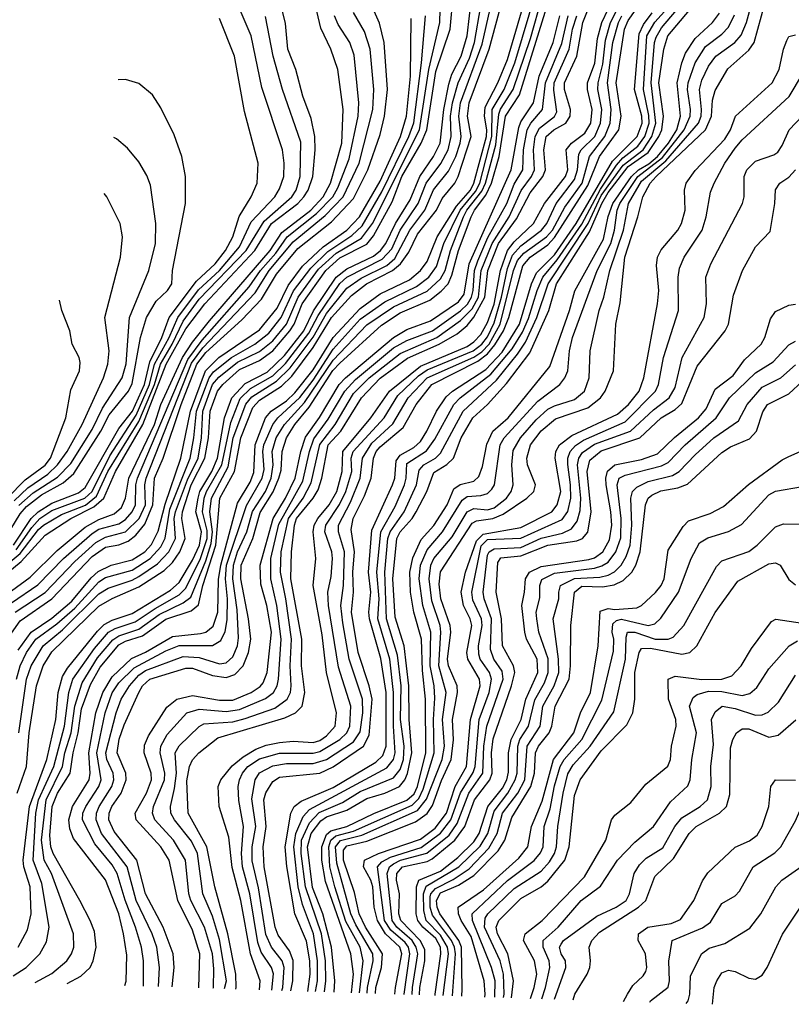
# Model space of a CAD drawing. Header units: inches. Extents: x 501365 to 657855, y 482276 to 547543.
# Tile 932 of 957: x 647514 to 649817, y 483000 to 485938. Entities that reach past the tile are written whole.
import ezdxf

# ---------------------------------------------------------------- set-up
doc = ezdxf.new("R2010")
doc.units = ezdxf.units.IN
doc.header["$MEASUREMENT"] = 0
doc.layers.add('A6448', color=7, linetype='Continuous')

msp = doc.modelspace()

# ---------------------------------------------------------------- linework, layer by layer
at = {"layer": 'A6448', "color": 5}
for points, elevation in [([(647494.8, 483085.2), (647533, 483110), (647573.8, 483150), (647594, 483186), (647602.3, 483230), (647580.1, 483360.1), (647554.2, 483430), (647562.6, 483570), (647570.7, 483610), (647615.9, 483710), (647647.8, 483830), (647661, 483930), (647672.8, 483970), (647737.8, 484062.2), (647779.3, 484110), (647798.8, 484121.2), (647859, 484141), (647918.6, 484181.4), (647990, 484221.7), (648010, 484241.6), (648053.9, 484330), (648073.3, 484390), (648074, 484414), (648060.2, 484470), (648064.7, 484510), (648071.4, 484530), (648117, 484610), (648143.8, 484736.2), (648172.3, 484807.7), (648202.8, 484837.2), (648270, 484875.6), (648307.5, 484912.4), (648377.3, 485002.7), (648404.6, 485055.4), (648470, 485151.1), (648490.4, 485170), (648596.1, 485223.9), (648625, 485255), (648650, 485310.5), (648703.6, 485390), (648727.3, 485450), (648771.2, 485508.8), (648793.1, 485550), (648801.4, 485590), (648800.3, 485650), (648805.5, 485690), (648822.3, 485750), (648856.4, 485823.6), (648871.5, 485870), (648909.1, 486090)], 4460), ([(647559.9, 483064.6), (647610, 483092.2), (647655, 483130), (647668.5, 483150), (647675.2, 483170), (647674.2, 483210), (647609.2, 483390), (647587.3, 483430), (647579.3, 483490), (647593.4, 483610), (647642.2, 483710), (647649.3, 483750.7), (647667.9, 483810), (647678.4, 483890), (647700.7, 483959.3), (647746.6, 484033.4), (647792, 484088), (647810, 484099.8), (647870, 484119.4), (647930, 484162.7), (648002.3, 484197.7), (648024.7, 484215.3), (648070, 484323.8), (648085.1, 484374.9), (648089.7, 484410), (648081.7, 484470), (648086.3, 484510), (648136.1, 484603.9), (648151.4, 484690), (648188.8, 484791.2), (648206.7, 484813.3), (648280.7, 484859.3), (648321.1, 484898.9), (648389.6, 484990.4), (648430, 485061.3), (648490, 485137), (648533.2, 485166.8), (648610, 485205.2), (648634.1, 485225.9), (648678.7, 485310), (648723.6, 485370), (648749.4, 485430.6), (648793.9, 485486.1), (648815.8, 485530), (648828.9, 485570), (648831.6, 485590), (648824.7, 485650), (648830.1, 485690.2), (648894.3, 485865.7), (648942.3, 486077.7)], 4440), ([(647490, 484234), (647545.8, 484274.2), (647625.9, 484354.1), (647710, 484423.5), (647750, 484446.9), (647795.9, 484464.1), (647817.6, 484482.4), (647830, 484510), (647840, 484570), (647916.4, 484730), (647935, 484790), (648000.4, 484930), (648030, 484975.6), (648080.8, 485039.2), (648261.9, 485250), (648296.3, 485303.7), (648383.1, 485370), (648420.3, 485410), (648442.2, 485450), (648475.4, 485570), (648480, 485670), (648463.9, 485790), (648442.6, 485850), (648413.3, 485913.3), (648375.8, 486070)], 4680), ([(647509.5, 483170.5), (647537.6, 483222.4), (647548.2, 483270), (647545.2, 483350), (647526, 483410), (647524.1, 483430), (647543, 483590), (647595, 483730), (647621.7, 483850), (647628.8, 483930), (647641.6, 483978.4), (647656.7, 484003.3), (647746.1, 484113.9), (647766.5, 484133.5), (647790, 484146.7), (647850, 484166.6), (647964, 484236), (647990, 484258.6), (648030, 484325.1), (648050.8, 484370), (648056.7, 484410), (648040.3, 484470), (648046.4, 484510), (648052.1, 484530), (648087.3, 484590), (648104.7, 484630), (648124.9, 484750), (648147.5, 484810), (648187.4, 484852.6), (648253.1, 484886.9), (648304.3, 484935.7), (648362, 485010), (648390.8, 485069.2), (648459.1, 485170), (648490, 485195), (648570, 485232.9), (648590.9, 485249.1), (648606.5, 485270), (648635.5, 485330), (648679.6, 485400.4), (648708.4, 485470), (648749.5, 485530.5), (648768.9, 485570), (648779.5, 485670), (648794.5, 485745.5), (648804.1, 485775.9), (648831.6, 485830), (648849.4, 485890), (648870.4, 486070)], 4480), ([(647655.9, 483061.5), (647696.3, 483083.7), (647724.5, 483110), (647733.5, 483130), (647742.1, 483170), (647736.9, 483216.9), (647724.6, 483250), (647693.2, 483310), (647613.9, 483450), (647606.8, 483470), (647604.1, 483504.1), (647611.4, 483590), (647627.4, 483630), (647664.3, 483690), (647673.4, 483750), (647689, 483810), (647698.3, 483881.7), (647725.4, 483954.6), (647754.3, 484005.7), (647810, 484072.6), (647830, 484083.5), (647880.7, 484099.3), (647950, 484148.9), (648025.9, 484174.1), (648048.1, 484191.9), (648060.8, 484250), (648099.1, 484370), (648111.6, 484510), (648155.7, 484590), (648173.7, 484690), (648210, 484780.7), (648230, 484803.2), (648295.5, 484844.5), (648326, 484874), (648390, 484959.6), (648445.2, 485050), (648504.8, 485115.2), (648549.1, 485150), (648626.7, 485190), (648651.1, 485210), (648675.1, 485244.9), (648701.7, 485298.3), (648757.8, 485370), (648775.3, 485404.7), (648813.3, 485450), (648822.8, 485470), (648861.3, 485590), (648850.6, 485650), (648855.7, 485690), (648915.5, 485850), (648964.9, 486035.1)], 4420), ([(647828.3, 483056), (647831.5, 483068.5), (647833.4, 483146.6), (647824.4, 483210), (647809.6, 483270), (647770, 483370.8), (647674.8, 483494.8), (647664, 483524), (647661, 483550), (647671.7, 483590), (647721.6, 483670), (647724.7, 483690), (647720.2, 483750), (647741.4, 483870), (647762.6, 483930), (647790, 483976.9), (647848, 484032), (647890, 484050.4), (647970, 484097.6), (648053.6, 484106.4), (648070, 484110.9), (648091.3, 484128.7), (648105.1, 484170), (648107.2, 484267.2), (648114.2, 484310), (648164.4, 484495.6), (648201.6, 484558.4), (648213, 484587), (648216.8, 484670), (648247.9, 484750), (648264.7, 484770), (648310, 484800.8), (648335.3, 484824.7), (648390, 484893.5), (648450, 484990.2), (648530, 485076.3), (648590, 485120.1), (648677.7, 485162.3), (648710.8, 485190), (648730, 485216.7), (648759.9, 485290), (648818, 485382), (648859.3, 485430), (648869.3, 485450), (648907, 485590), (648908.4, 485610), (648900.9, 485650), (648902.9, 485677.1), (648941.1, 485750), (648970, 485819.7), (649031.5, 486030)], 4380), ([(647883.2, 483054.3), (647883.5, 483130), (647877.2, 483170), (647859.5, 483230), (647829, 483311), (647805.5, 483390), (647790, 483415.7), (647738.8, 483478.8), (647701.4, 483550), (647702.8, 483570), (647711.2, 483590), (647750, 483650), (647757.6, 483670), (647744, 483750), (647769.4, 483870), (647790, 483929.3), (647810, 483959.5), (647855.6, 484004.4), (647950, 484055), (647990, 484070.4), (648089.3, 484070.7), (648114.7, 484085.3), (648127.1, 484112.9), (648133.2, 484146.8), (648134.1, 484210), (648128.7, 484270), (648131.7, 484310), (648191.3, 484488.7), (648238.1, 484570), (648243.7, 484596.3), (648240, 484650), (648242.7, 484670), (648269.5, 484730), (648284.9, 484750), (648350, 484810.8), (648390, 484862.5), (648450, 484954.8), (648530, 485045), (648603.6, 485096.4), (648698.3, 485141.7), (648735.6, 485170), (648758, 485202), (648780, 485270), (648829, 485370), (648874.5, 485425.5), (648887.5, 485450), (648923.4, 485590), (648924.6, 485670), (648960.5, 485730), (648992.1, 485810), (649058, 486030)], 4360), ([(648397.2, 483037.8), (648402.8, 483070), (648403, 483130), (648391, 483210), (648358.1, 483298.1), (648345.4, 483350), (648331.9, 483470), (648338.3, 483510), (648359.9, 483560.1), (648379, 483581), (648610, 483705.7), (648629.8, 483730), (648635.2, 483750), (648629.5, 483829.5), (648630.2, 483930.2), (648619.2, 484030), (648583.5, 484150), (648587.1, 484210), (648579.6, 484290), (648592.3, 484410), (648634.7, 484485.3), (648662.4, 484550), (648667.8, 484570), (648670, 484614.1), (648728.4, 484651.6), (648753.6, 484686.4), (648810.2, 484790), (648829.2, 484810), (648919.9, 484880.1), (648984, 484956), (649014.3, 485005.7), (649033, 485047), (649058.3, 485130), (649075.3, 485170), (649118.7, 485221.4), (649191.8, 485328.2), (649247.6, 485432.4), (649295.8, 485504.2), (649313.9, 485526.1), (649359.1, 485560.9), (649379.6, 485590), (649392.6, 485630), (649392.3, 485652.3), (649375.5, 485730), (649385.7, 485890), (649410, 485930.8), (649494, 486026)], 4060), ([(648423.6, 483037), (648427.6, 483070), (648426.5, 483130), (648414.4, 483210), (648367.4, 483350), (648354.6, 483450), (648355.3, 483490), (648378.7, 483541.3), (648408.2, 483571.8), (648477.7, 483602.3), (648530, 483635.1), (648630, 483676.1), (648650, 483700.4), (648659.4, 483730), (648661.6, 483770), (648651.1, 483850), (648652.5, 483950), (648641.9, 484041.9), (648608.7, 484150), (648603.7, 484290), (648613.1, 484390), (648619.5, 484410), (648661.6, 484470), (648698.4, 484550), (648705.9, 484594.1), (648720.4, 484610), (648755.4, 484630), (648770, 484645.1), (648837.3, 484770), (648937.1, 484862.9), (649000.1, 484939.9), (649023.6, 484976.4), (649057.8, 485050), (649090.9, 485150), (649210.3, 485329.7), (649250, 485413.7), (649315.3, 485504.7), (649374.5, 485550), (649400.6, 485590), (649412.5, 485630), (649398.7, 485750), (649408.3, 485870), (649413.6, 485886.4), (649430, 485913.9), (649519.4, 486020.6)], 4040), ([(648550.7, 483032.9), (648552.1, 483050), (648569.3, 483129.3), (648568.3, 483150), (648516.9, 483236.9), (648502.7, 483270), (648461, 483421), (648456.9, 483470), (648471.7, 483488.3), (648535.5, 483504.5), (648701.5, 483578.5), (648728.4, 483611.6), (648775, 483730), (648781.8, 483770), (648776.3, 483850), (648787.4, 483930), (648765.2, 484010), (648770.7, 484110.6), (648768.9, 484130), (648744.4, 484204.4), (648735.8, 484270), (648741.5, 484310), (648750, 484330.1), (648804.6, 484395.4), (648850, 484469.1), (648870, 484479.4), (648910, 484475.3), (648930, 484481.1), (648966.9, 484510), (648981.3, 484530), (648987.2, 484550), (648982.7, 484610), (648987, 484653), (649008.8, 484690), (649055.6, 484744.4), (649090, 484775.7), (649110, 484786.1), (649170, 484804.6), (649199.9, 484830), (649214.1, 484870), (649216.3, 484950), (649243.9, 485070), (649257.9, 485110), (649275.3, 485190), (649315.8, 485310), (649330.8, 485390), (649370, 485456.5), (649442.5, 485517.5), (649539.9, 485630), (649547.7, 485650), (649548.8, 485670), (649543.2, 485730), (649550, 485757.8), (649570, 485800.1), (649591.7, 485830), (649648.9, 485870), (649667.8, 485892.2), (649683.7, 485930), (649705.8, 486014.2)], 3940), ([(647482.3, 484097.7), (647515.4, 484144.6), (647610.5, 484210), (647730, 484335.9), (647770, 484363.7), (647810, 484371.2), (647838, 484382), (647860.3, 484399.7), (647887.4, 484432.6), (647911.1, 484490), (647916.7, 484570), (647942.7, 484630), (647996.2, 484790), (648043, 484910), (648070, 484945.1), (648177.5, 485042.5), (648235.9, 485104.1), (648280.7, 485179.3), (648344, 485256), (648445.1, 485334.9), (648510, 485404.6), (648553.3, 485490), (648590, 485596.2), (648602.5, 485650), (648611.9, 485730), (648601.7, 485870), (648587.8, 485927.8), (648551.1, 486011.1)], 4620), ([(647503.5, 484356.5), (647550, 484422.9), (647574.6, 484450), (647610, 484473.7), (647708.3, 484510), (647730, 484530), (647783.2, 484636.8), (647862, 484758), (647901.7, 484850), (647916.8, 484910), (647960, 484990), (647985.6, 485050), (648047.8, 485132.2), (648110.5, 485189.5), (648170, 485260.6), (648205.4, 485334.6), (648275.9, 485410), (648290, 485433.9), (648302.3, 485470), (648303.5, 485510), (648298.1, 485550), (648236.5, 485736.5), (648205.2, 485890), (648154.5, 486010)], 4760), ([(647506.6, 483630), (647534.1, 483710), (647541.9, 483810), (647564.6, 483950), (647584.5, 484010), (647610, 484051.6), (647750, 484187.6), (647790, 484211.1), (647870, 484245.5), (647945.7, 484294.3), (647970, 484318.3), (647992.3, 484350), (648008.2, 484390), (647997.8, 484450), (648000, 484470), (648026.1, 484550), (648066.9, 484630), (648077.8, 484690), (648082.2, 484770), (648104.4, 484830), (648120.4, 484850), (648170, 484894.4), (648230, 484920.9), (648270, 484950), (648320.2, 485010), (648332.8, 485030), (648357.1, 485090), (648427.6, 485190), (648470, 485227.5), (648550, 485268.8), (648570, 485293), (648625.3, 485394.7), (648654.7, 485470), (648712.8, 485570), (648729.4, 485610), (648756.3, 485783.6), (648799.1, 485910), (648808.1, 486008.1)], 4520), ([(647511.2, 483810), (647534.2, 483970), (647548.2, 484010), (647584.2, 484070), (647642.1, 484117.9), (647750, 484224.6), (647778, 484242), (647850, 484265.6), (647870, 484277), (647925.6, 484314.4), (647958.9, 484350), (647978.7, 484390), (647975.6, 484450), (647979.3, 484470), (648014.7, 484565.3), (648046.4, 484630), (648056.8, 484690), (648060.6, 484770), (648090, 484849.4), (648108.9, 484871.1), (648163.7, 484916.3), (648230, 484948.1), (648270, 484980), (648310, 485029.7), (648345.5, 485110), (648406.4, 485193.6), (648458.2, 485241.8), (648534, 485286), (648566.7, 485330), (648707.1, 485610), (648735.2, 485790), (648768.4, 485930), (648770, 486010)], 4540), ([(647928, 483052.8), (647931.5, 483110), (647923.4, 483170), (647909.5, 483210), (647861.6, 483310), (647834.6, 483410), (647758, 483510), (647742, 483550), (647743.1, 483570), (647751.3, 483590), (647789, 483650), (647795, 483670), (647793.1, 483690), (647774.4, 483730), (647771.3, 483750), (647801.8, 483870), (647816.9, 483910), (647841.6, 483950), (647870, 483982.5), (647890, 483996.2), (648001.8, 484038.2), (648050, 484034.8), (648110, 484015.8), (648130, 484019.1), (648150, 484037), (648164.2, 484070), (648166.9, 484093.1), (648163, 484177), (648150.7, 484270), (648151.8, 484310), (648164.1, 484350), (648192, 484410), (648209.3, 484470.7), (648247.4, 484530), (648264.4, 484570), (648270.7, 484610), (648267.3, 484650), (648279.8, 484690), (648304, 484730), (648363.7, 484796.3), (648450, 484922.4), (648550, 485027.8), (648630, 485081.4), (648730, 485128.1), (648770, 485164.8), (648784, 485190), (648799.6, 485250), (648838.3, 485350), (648848.4, 485370), (648893.2, 485426.8), (648904.7, 485450), (648934.7, 485565.3), (648943.9, 485656.1), (648949, 485671), (648986.8, 485730), (649038.2, 485881.8), (649073.1, 486006.9)], 4340), ([(647969, 483051.5), (647974.7, 483110), (647972.2, 483150), (647942, 483230), (647890, 483329.4), (647863.6, 483430), (647796, 483516), (647779.9, 483550), (647781.2, 483570), (647789.6, 483590), (647816.9, 483630), (647832, 483670), (647830.9, 483690), (647805.5, 483750), (647810.7, 483790.7), (647825.7, 483834.3), (647869.2, 483930), (647880.6, 483950), (647902.6, 483970), (648010, 484003.4), (648030, 484002.7), (648090, 483981.1), (648130, 483974.8), (648156.2, 483983.8), (648181.2, 484010), (648196.6, 484050), (648203.7, 484090), (648197.4, 484150), (648173.9, 484270), (648175.5, 484310), (648210, 484390.4), (648232, 484468), (648271, 484529), (648287.8, 484570), (648294, 484594), (648297.1, 484650), (648310.7, 484690), (648334.8, 484730), (648377.9, 484782.1), (648448.6, 484891.4), (648470, 484913.2), (648593.6, 485026.4), (648650, 485063.4), (648738.3, 485101.7), (648772.3, 485127.7), (648792.5, 485150), (648804.3, 485175.7), (648823.8, 485250), (648861.7, 485350), (648871.4, 485370), (648905, 485415), (648922.2, 485450), (648944.8, 485530), (648964.5, 485650), (649005.5, 485714.5), (649091.3, 485990)], 4320), ([(648323, 483040.2), (648329.8, 483070), (648330, 483131), (648319.3, 483159.3), (648286, 483206), (648276.2, 483230), (648243.4, 483410), (648240.5, 483470), (648249.5, 483530.5), (648242.3, 483610), (648248.6, 483631.4), (648270, 483664.8), (648290, 483677.4), (648410, 483689.3), (648450, 483708.1), (648540.3, 483770), (648557.1, 483802.9), (648565.6, 483910), (648557, 483950), (648523.9, 484050), (648504, 484170), (648510.5, 484230), (648508.2, 484290), (648513, 484350), (648503, 484417), (648509.8, 484450), (648543, 484517), (648563, 484570), (648570, 484630.1), (648578.3, 484650), (648590, 484663.4), (648658.8, 484721.2), (648697.5, 484790), (648744.2, 484850), (648881.2, 484918.8), (648910, 484941.4), (648932.3, 484967.7), (648958.1, 485010), (648974.1, 485050), (649016.1, 485203.9), (649037.9, 485230), (649090, 485266.6), (649110, 485287.9), (649210, 485444), (649244.7, 485530), (649302, 485610), (649309.3, 485650.7), (649293.9, 485750), (649319.1, 485910), (649330, 485936.2), (649369.4, 485990.6)], 4120), ([(648452.4, 483036), (648455.1, 483070), (648445.1, 483170), (648418.9, 483270), (648388.5, 483348.5), (648373.5, 483470), (648384.5, 483510), (648412.5, 483547.5), (648430, 483559.1), (648490, 483579.7), (648550, 483614.2), (648603.5, 483630), (648647.9, 483650), (648663.7, 483670), (648671.3, 483688.7), (648684.3, 483750), (648676.6, 483850), (648675.6, 483950), (648661.5, 484070), (648635, 484155), (648627.3, 484270), (648640.2, 484390), (648649.8, 484410.2), (648685.9, 484450), (648697.9, 484470), (648729.4, 484530.6), (648750, 484586.6), (648789.3, 484610.7), (648808.7, 484630), (648832.2, 484690), (648866.1, 484750), (648910.5, 484789.5), (648967.3, 484852.7), (649036.2, 484943.8), (649093.7, 485070), (649116.7, 485150), (649215.1, 485304.9), (649251.1, 485390), (649270, 485423), (649330, 485499.8), (649390, 485542), (649422, 485590), (649430.2, 485610), (649435.2, 485650), (649421.4, 485750), (649436.4, 485850), (649448.6, 485890), (649540.2, 485999.8)], 4020), ([(648576, 483032.1), (648576.6, 483050), (648593.7, 483110), (648596.9, 483150), (648545.8, 483230), (648527.2, 483270), (648513.1, 483333.1), (648480.8, 483430), (648480.5, 483459.5), (648490, 483472.9), (648550, 483486.6), (648695.8, 483544.2), (648730, 483569.1), (648746.6, 483593.4), (648772.7, 483667.3), (648802.1, 483730), (648809, 483789), (648805.8, 483850), (648820.9, 483930), (648819.5, 483950), (648794.1, 484010), (648790.6, 484030), (648800.9, 484110), (648799, 484130), (648771.5, 484210), (648766.4, 484253.6), (648770, 484290.1), (648864.5, 484435.5), (648877, 484443), (648925.8, 484450), (648957.1, 484462.9), (649028.2, 484510), (649048.3, 484530), (649053.6, 484550), (649029.8, 484609.8), (649027.8, 484630), (649038.6, 484670), (649070, 484711.5), (649113.3, 484746.7), (649210, 484779.8), (649247.4, 484810), (649261.9, 484830), (649286.3, 484890), (649293.2, 485030), (649306.3, 485093.7), (649320.2, 485230), (649359.5, 485350), (649374.4, 485410), (649395.5, 485450), (649414.2, 485470), (649561.4, 485610), (649578.5, 485650), (649581.9, 485698.1), (649590, 485727), (649627.8, 485792.2), (649690, 485847.2), (649706, 485870), (649739.3, 485990)], 3920), ([(647455.1, 484270), (647518.2, 484321.8), (647590, 484400.3), (647667.1, 484450), (647735.6, 484484.4), (647765, 484510), (647799.7, 484590), (647881.7, 484730), (647951.6, 484910), (648010, 485015.5), (648066.5, 485090), (648215.7, 485250), (648266.1, 485330), (648344.6, 485390), (648362.5, 485410), (648375, 485430), (648388.9, 485470), (648395.5, 485550), (648395.1, 485590), (648383.6, 485643.6), (648359.5, 485710), (648337.8, 485790), (648314.2, 485850), (648307.1, 485927.1), (648295.7, 485975.7)], 4720), ([(647500.4, 484170), (647590, 484228.5), (647678.5, 484321.5), (647741.8, 484378.2), (647770, 484393.7), (647830, 484409.5), (647870.6, 484449.4), (647889.3, 484490), (647887.4, 484550), (647891.1, 484570), (648027.2, 484912.8), (648061.1, 484958.9), (648217.1, 485122.9), (648258.9, 485190), (648330, 485275.1), (648426.3, 485353.7), (648479.8, 485410), (648527.5, 485510), (648567.6, 485670), (648571, 485730), (648559.8, 485850), (648543.3, 485903.3), (648510, 485959.9)], 4640), ([(648159.1, 483045.4), (648160, 483050), (648159.2, 483090), (648135.8, 483210), (648096.2, 483350), (648072.9, 483470), (648017.3, 483570), (648013.2, 483666.8), (648020.8, 483710), (648030.3, 483729.7), (648049.1, 483750), (648105.2, 483794.8), (648305.2, 483854.8), (648337, 483870), (648356.8, 483890), (648365.3, 483930), (648355.1, 484010), (648355.9, 484090), (648323.4, 484270), (648325.2, 484350), (648333.9, 484430), (648340.5, 484450), (648389.8, 484510), (648404.5, 484535.5), (648415.5, 484570), (648435.2, 484670), (648472.2, 484710), (648534.4, 484810), (648590, 484869), (648671.9, 484928.1), (648766.3, 484970), (648819.5, 485000.5), (648850, 485025.9), (648870, 485050.4), (648902.3, 485110), (648911.1, 485190), (648943.2, 485270), (648996.4, 485343.6), (649038, 485422), (649075.9, 485470), (649083.8, 485490), (649078.5, 485550), (649085.5, 485590), (649108, 485610), (649144.3, 485630), (649157, 485650), (649158.1, 485670), (649139.7, 485730), (649140.1, 485750), (649177.4, 485830), (649194.7, 485930), (649210.7, 485970)], 4220), ([(648229.6, 483043.2), (648232.3, 483070), (648203.3, 483150), (648174.6, 483310), (648148.5, 483408.5), (648138.4, 483498.4), (648109.3, 483590), (648106.7, 483650), (648114.1, 483670), (648148.6, 483711.4), (648181.2, 483738.8), (648219.2, 483760.8), (648250, 483773.7), (648290, 483781.4), (648330, 483785.4), (648390, 483781.6), (648410, 483787.5), (648430, 483801.1), (648455.2, 483830), (648460, 483870), (648430, 483990), (648417.1, 484102.9), (648389.8, 484250), (648397.7, 484330), (648389.8, 484410), (648392.5, 484430), (648403.7, 484450), (648437.5, 484490), (648460.9, 484530), (648476.4, 484590), (648478.7, 484650), (648562.1, 484750), (648618, 484830), (648710, 484904.1), (648850, 484963.4), (648870, 484976.7), (648890, 484998.6), (648910, 485034.5), (648930, 485089.8), (648949.4, 485190), (648970, 485250), (648990, 485275), (649047.5, 485330), (649080.2, 485390), (649143.1, 485470), (649149.6, 485490), (649145.1, 485550), (649160.8, 485570), (649200.8, 485599.3), (649218.3, 485630), (649222.7, 485670), (649208.3, 485730), (649208.9, 485750), (649230.9, 485809.1), (649238.2, 485881.8), (649251.3, 485930), (649270.7, 485970)], 4180), ([(648266.3, 483042), (648271.2, 483091.2), (648265.5, 483110), (648235.2, 483155.2), (648224.7, 483184.7), (648200.6, 483330), (648178.8, 483410), (648176.1, 483450), (648181.7, 483530), (648167.7, 483607.7), (648166.4, 483650), (648170.2, 483670), (648178.9, 483690), (648194.9, 483710), (648230, 483732.9), (648290, 483749.7), (648390, 483749.7), (648410, 483754.8), (648469.4, 483790.6), (648490.4, 483810), (648499.7, 483830), (648502.9, 483890), (648466.1, 484006.1), (648436.2, 484190), (648434.1, 484230), (648443.4, 484276.6), (648447.6, 484330), (648445.9, 484350), (648425, 484410), (648427.5, 484430), (648468.6, 484491.4), (648487.5, 484530), (648505, 484590), (648503, 484630), (648509.1, 484650), (648602.2, 484750), (648643.1, 484816.9), (648704.2, 484875.8), (648730, 484893.4), (648867.5, 484950), (648893.1, 484970), (648910, 484991.6), (648930, 485033.5), (648952.3, 485110), (648970, 485195.9), (648984.6, 485235.4), (649010, 485263.7), (649071.9, 485310), (649087.2, 485330), (649115.7, 485390), (649170, 485461.1), (649179.1, 485490), (649182.6, 485537.4), (649189.7, 485550), (649230.4, 485590), (649247.3, 485630), (649251.8, 485670), (649240, 485730), (649240.4, 485750), (649254.1, 485805.9), (649262.4, 485877.6), (649277.7, 485930), (649295, 485965)], 4160), ([(648374.2, 483038.5), (648380.9, 483090), (648380.4, 483130), (648370, 483188.7), (648334.8, 483270), (648311, 483411), (648306.3, 483470), (648322.9, 483570), (648333.2, 483590), (648354.3, 483605.7), (648450, 483646.5), (648577.4, 483722.6), (648597.7, 483742.3), (648607.8, 483770), (648608.1, 483930), (648592.1, 484032.1), (648558.1, 484150), (648555.9, 484170), (648562.3, 484230), (648555.5, 484290), (648564.7, 484415.3), (648627.1, 484550), (648633.4, 484570), (648637.9, 484622.1), (648650, 484638.7), (648690, 484661.5), (648710, 484679.8), (648729.6, 484710), (648758, 484770), (648786.9, 484813.1), (648806, 484830), (648905.7, 484894.3), (648954, 484946), (649005.6, 485030), (649041.8, 485150), (649056.9, 485183.1), (649110, 485236.2), (649175.4, 485330), (649283.8, 485516.2), (649357.2, 485590), (649371.8, 485630), (649370.7, 485650.7), (649348.7, 485730), (649363.4, 485896.6), (649376.2, 485923.8), (649401.4, 485958.6)], 4080), ([(648504.6, 483034.4), (648510.1, 483090.1), (648502.8, 483150), (648426.4, 483366.4), (648416.3, 483430), (648415.8, 483470), (648430, 483506.9), (648442.4, 483517.6), (648490, 483530.5), (648570.7, 483569.3), (648670, 483608.9), (648691.9, 483628.1), (648701.6, 483650), (648726.3, 483750), (648725.7, 483910), (648716.1, 483996.1), (648713.6, 484090), (648690.1, 484170), (648680.2, 484230), (648678.5, 484290), (648687.3, 484332.7), (648712.8, 484387.2), (648750, 484428.4), (648790, 484490), (648810, 484537.8), (648829.2, 484550.8), (648870, 484561.1), (648884.7, 484575.3), (648895.4, 484604.6), (648908.4, 484671.6), (648926.4, 484710), (648972.3, 484750), (649096.2, 484903.8), (649155.3, 485070), (649170.6, 485129.4), (649256.6, 485283.4), (649270, 485351.5), (649284.1, 485390), (649339.8, 485470), (649361, 485490), (649392, 485508), (649418.2, 485530), (649450.6, 485570), (649475, 485610), (649486.6, 485650), (649476.2, 485750), (649490, 485810), (649501.5, 485838.5), (649530, 485882.5), (649581.4, 485930), (649602.5, 485957.5)], 3980), ([(647424.1, 484270), (647515.2, 484344.8), (647570, 484416.4), (647585.1, 484430), (647638.5, 484461.5), (647710.2, 484489.8), (647743.7, 484516.3), (647777.5, 484590), (647870, 484739.5), (647916.3, 484850), (647934, 484910), (647969, 484970), (648001.6, 485038.4), (648050, 485103.9), (648190.4, 485250), (648243.4, 485336.6), (648326.6, 485410), (648339.3, 485430), (648351.1, 485470), (648353.2, 485573.2), (648298.1, 485730), (648270.9, 485830), (648247.9, 485947.9)], 4740), ([(647490, 484198.1), (647568.7, 484251.3), (647644.4, 484330), (647730, 484405.3), (647750, 484417.9), (647810, 484434.2), (647830, 484446.7), (647850, 484469.1), (647859.6, 484490), (647861, 484550), (647866.2, 484570), (648015.9, 484924.1), (648058.5, 484981.5), (648199.3, 485140.7), (648232.7, 485190), (648278.4, 485241.6), (648312.9, 485290), (648400.3, 485359.7), (648448.6, 485410), (648463.4, 485436.6), (648497.4, 485522.7), (648524.2, 485650), (648526, 485690), (648512.1, 485832.1), (648499, 485870), (648464.3, 485924.3), (648453.7, 485950)], 4660), ([(647495.4, 484370), (647548.6, 484450), (647569.5, 484470), (647610, 484495.9), (647690, 484526.2), (647710, 484542.5), (647810, 484718.3), (647851.2, 484770), (647886.8, 484850), (647902.4, 484917.6), (647938.3, 484990), (647960.4, 485050), (648041.9, 485158.1), (648098, 485210), (648128.8, 485250), (648150.6, 485290), (648168.8, 485351.2), (648204.6, 485410), (648222.6, 485450), (648225.6, 485510), (648184.8, 485664.8), (648154.8, 485830), (648110, 485941.5)], 4780), ([(647504.4, 483970), (647515.6, 484010), (647534.8, 484050), (647562.6, 484090), (647624.7, 484135.3), (647678.3, 484181.7), (647750, 484261.1), (647770, 484273.2), (647850, 484295.6), (647904, 484330), (647935.3, 484364.7), (647948.6, 484391.4), (647962.3, 484477.7), (648022.4, 484630), (648033.7, 484690), (648041.6, 484770), (648079.4, 484870), (648092.5, 484887.5), (648146.7, 484930), (648215.8, 484970), (648257.3, 485002.7), (648294.6, 485050), (648331.3, 485128.7), (648383, 485197), (648433.6, 485246.4), (648505.9, 485294.1), (648536.5, 485323.5), (648595, 485425), (648675.1, 485590), (648690.1, 485630.1), (648713.4, 485810), (648725.7, 485950)], 4560), ([(647510, 484057), (647548.4, 484110), (647610, 484151.8), (647670, 484202.7), (647727.2, 484272.8), (647748.5, 484291.5), (647786.8, 484310), (647850, 484326.1), (647887.7, 484350), (647907.6, 484372.4), (647927.7, 484412.3), (647948, 484492), (647994.8, 484630), (648024.1, 484770), (648068.4, 484890), (648108.6, 484930), (648230, 485012.3), (648282.3, 485077.7), (648315.1, 485144.9), (648357.7, 485202.3), (648419.5, 485260.5), (648490.1, 485310), (648528.5, 485350), (648590, 485456.6), (648650.5, 485590), (648669, 485650), (648680.5, 485770), (648682.3, 485942.3)], 4580), ([(648048.9, 483049), (648049.1, 483050), (648051.9, 483150), (648030, 483220.6), (647985.8, 483310), (647959.8, 483430), (647935.7, 483470), (647862.2, 483550), (647858.9, 483570), (647892.3, 483630), (647907.2, 483670), (647906.7, 483690), (647886.1, 483750), (647886.4, 483773.6), (647898.5, 483801.5), (647953.2, 483886.8), (647983.4, 483910), (648030, 483921.7), (648110, 483907.4), (648150, 483907.5), (648205.1, 483930), (648232.1, 483947.9), (648241, 483959), (648252.9, 483990), (648265.5, 484110), (648251.7, 484190), (648233.7, 484253.7), (648231.7, 484310), (648271.1, 484450), (648307.8, 484510), (648335.8, 484570), (648352.9, 484650), (648367.5, 484692.5), (648408.7, 484751.3), (648467.8, 484850), (648486.8, 484870), (648630, 484989.9), (648670, 485014), (648740.5, 485039.5), (648823.4, 485096.6), (648840.5, 485119.5), (648855.9, 485210), (648981.2, 485490), (649003.7, 485616.3), (649010, 485633.2), (649047.7, 485690), (649064.5, 485770), (649105.9, 485870), (649126.4, 485950)], 4280), ([(648091.9, 483047.6), (648092.6, 483050), (648094, 483106), (648089.8, 483150), (648065.6, 483230), (648024.5, 483310), (648018.8, 483330), (648008.8, 483430), (647973.1, 483490), (647917.1, 483550), (647910.2, 483570), (647913, 483590), (647946.2, 483670), (647946.9, 483690), (647933, 483750), (647935, 483770), (647954.5, 483805.5), (648013.2, 483870), (648050, 483880.2), (648130, 483873.8), (648170, 483879.6), (648247.4, 483912.6), (648271.3, 483930), (648282.2, 483950), (648286.2, 483970), (648294.8, 484090), (648281.9, 484190), (648264, 484270), (648263.6, 484330), (648287.4, 484432.6), (648358.9, 484561.1), (648379.2, 484650), (648392.4, 484687.6), (648434.3, 484745.7), (648484.2, 484830), (648515.9, 484864.1), (648630, 484959.2), (648670, 484981.4), (648746.1, 485010), (648830, 485069.9), (648850.3, 485089.7), (648862.1, 485110), (648867.2, 485130), (648871.8, 485190), (648881.7, 485218.3), (648911.8, 485288.2), (648967.8, 485390), (648990, 485447.9), (649015.5, 485490), (649017.3, 485550), (649029.1, 485610), (649039.3, 485630), (649074.9, 485670), (649083.2, 485750), (649132.3, 485867.7), (649151.5, 485950)], 4260), ([(648125.4, 483046.5), (648131.1, 483070), (648110, 483193.3), (648090, 483263.2), (648060.6, 483330), (648044.3, 483450), (648027, 483487), (647975.7, 483550), (647965.3, 483570), (647964, 483590), (647976.5, 483643.5), (647981.7, 483690), (647978.6, 483750), (647990, 483771.6), (648050, 483829.3), (648063.5, 483836.5), (648150, 483843.2), (648187.2, 483852.8), (648275.9, 483884.1), (648312.7, 483910), (648322.1, 483930), (648324.5, 483950), (648321, 484010), (648324.9, 484090), (648308.6, 484210), (648292.7, 484290), (648294.7, 484350), (648316.3, 484450), (648359.8, 484510), (648384.3, 484555.7), (648409.8, 484670.2), (648455.4, 484730), (648510, 484822.5), (648556.9, 484870), (648650, 484942.4), (648759.4, 484990), (648830, 485040.2), (648864.3, 485075.7), (648883.4, 485110), (648891.9, 485190), (648924.2, 485270), (648974.7, 485350), (649011.2, 485428.8), (649041.9, 485470), (649050.3, 485490), (649047.6, 485550), (649053, 485590), (649065.1, 485614.9), (649110.7, 485649.3), (649116.8, 485663.2), (649107.9, 485728), (649109.4, 485750), (649154.1, 485850), (649164.5, 485910), (649176.6, 485950)], 4240), ([(648296.8, 483041), (648299.3, 483050), (648303.5, 483110), (648297.1, 483130), (648266.1, 483170), (648248.3, 483208.3), (648227, 483347), (648207.9, 483427.9), (648208.1, 483470), (648218.4, 483530), (648207.3, 483612.7), (648216.6, 483670), (648230, 483690.6), (648270, 483712), (648310, 483718.3), (648390, 483718), (648429.5, 483730.5), (648510, 483783.6), (648530, 483813.3), (648537.9, 483870), (648537.6, 483910), (648497, 484030), (648478.3, 484138.3), (648473, 484190), (648480.7, 484250), (648483.5, 484350), (648465.3, 484410), (648465.7, 484430), (648501.9, 484498.1), (648530.3, 484570), (648537.7, 484630), (648565.5, 484674.5), (648627.9, 484732.1), (648674, 484810), (648730, 484869.4), (648870, 484931.2), (648893.1, 484946.9), (648915.2, 484970), (648948, 485030), (648988, 485190), (649000.2, 485219.8), (649018.3, 485241.7), (649086.3, 485290), (649104, 485310), (649141.3, 485378.7), (649192.4, 485450), (649214.5, 485530), (649260.8, 485590), (649276.2, 485630), (649279.8, 485670), (649268.2, 485750), (649284.5, 485870), (649301.8, 485930), (649311.6, 485950)], 4140), ([(648528.5, 483033.6), (648539.5, 483130), (648529.8, 483170), (648487.4, 483247.4), (648454.6, 483350), (648439.9, 483410), (648436.7, 483470), (648443.2, 483490), (648457.2, 483502.8), (648510, 483516.3), (648685.4, 483594.6), (648705.8, 483614.2), (648718.6, 483641.4), (648751.3, 483750), (648749.4, 483850), (648753.6, 483913.6), (648751.4, 483950), (648739.7, 484010), (648741.4, 484110), (648717.4, 484190), (648706.6, 484270), (648709.9, 484310.1), (648730, 484356), (648776.3, 484410), (648835.1, 484504.9), (648850, 484515.7), (648890, 484518.5), (648910, 484524.4), (648923.2, 484536.8), (648930.8, 484550), (648947.7, 484670), (648959.7, 484690), (649060.5, 484799.5), (649125.8, 484850), (649141.5, 484870), (649150, 484890.1), (649155.3, 484950), (649164.2, 484990), (649237.9, 485190), (649278.3, 485270), (649289.2, 485310), (649297, 485370), (649305.1, 485390), (649358.9, 485470), (649432.9, 485527.1), (649497.6, 485610), (649515.4, 485650), (649516.5, 485670), (649507.1, 485730), (649509, 485750), (649530.2, 485810), (649561.4, 485858.5), (649610, 485895), (649630, 485916.5), (649647.5, 485952.5)], 3960), ([(648634.2, 483030.2), (648636.1, 483050), (648654.7, 483150), (648649.1, 483170), (648606, 483210), (648581.7, 483250), (648572.3, 483290), (648567.6, 483350), (648562.6, 483370), (648540.6, 483410), (648543, 483430), (648584.7, 483450), (648710, 483492.9), (648754.2, 483525.8), (648787.8, 483570), (648813.9, 483650), (648848, 483710), (648859.3, 483850), (648888.8, 483950), (648886.4, 483970), (648851.2, 484030), (648849, 484050), (648863.7, 484130), (648858.7, 484150), (648838.8, 484190), (648832.1, 484230), (648845.1, 484290), (648877.1, 484382.9), (648897, 484403), (649010, 484423), (649102.4, 484470), (649118.5, 484490), (649128.8, 484530), (649112.3, 484630), (649114.2, 484650), (649125.3, 484670), (649162.5, 484697.5), (649298.8, 484761.2), (649331.1, 484790), (649363.1, 484830), (649377.3, 484870), (649418.2, 485090), (649421.4, 485130), (649415.2, 485204.8), (649417.9, 485230), (649428.3, 485251.7), (649478.1, 485310), (649489.7, 485330.3), (649499.9, 485370), (649497.9, 485430), (649503.2, 485450), (649530, 485488.5), (649618.4, 485581.6), (649635.2, 485610), (649650.6, 485650), (649759.9, 485750), (649781, 485790), (649793.4, 485850), (649803.6, 485876.4), (649810, 485888.6), (649830, 485893.5)], 3880), ([(647471.1, 484390), (647516, 484464), (647534.5, 484485.5), (647579.5, 484520.5), (647644, 484556), (647675.7, 484584.3), (647756.3, 484710), (647781.4, 484758.6), (647838.6, 484830), (647850, 484852.4), (647874.8, 484990), (647892.8, 485050), (647921.4, 485098.6), (647955.7, 485130), (647968.1, 485150), (647969.9, 485190), (648008.5, 485390), (648009.4, 485470), (647998.5, 485530), (647975.1, 485595.1), (647935, 485675), (647910, 485713.7), (647870, 485747.7), (647830, 485759.4), (647808.5, 485758.4)], 4820), ([(648661.4, 483029.4), (648661.4, 483030), (648678.9, 483150), (648674.6, 483170), (648664.7, 483184.7), (648621.5, 483221.5), (648603.3, 483250), (648581.8, 483410), (648594.5, 483425.5), (648620.7, 483439.3), (648712, 483468), (648769.7, 483510.3), (648800.7, 483550), (648830, 483631.4), (648868, 483691.9), (648873.5, 483710), (648885.5, 483850), (648915.2, 483930), (648922.7, 483970), (648915.9, 483990), (648888, 484030), (648884.3, 484044.3), (648883.8, 484070), (648894.1, 484130), (648892.1, 484150), (648866.2, 484206.2), (648863.1, 484230), (648891.9, 484368.1), (648910, 484387.1), (649010, 484390.6), (649132.8, 484447.2), (649149.7, 484470.3), (649159.1, 484510), (649158.5, 484550), (649149.6, 484610.4), (649150, 484630), (649157.3, 484650), (649172.5, 484667.5), (649196.6, 484683.4), (649321.5, 484738.5), (649411.9, 484830), (649420.6, 484850), (649436, 484930), (649480.6, 485070), (649479.6, 485170), (649483.2, 485196.8), (649497.4, 485230), (649550.6, 485310), (649563.3, 485350), (649576.3, 485423.7), (649586.5, 485450), (649618.4, 485510), (649650, 485555.4), (649670, 485579.9), (649810.8, 485709.2), (649850, 485776.2)], 3860), ([(648685.5, 483028.6), (648686.6, 483050), (648701.9, 483150), (648697.8, 483170), (648685.3, 483190), (648639.9, 483230), (648626.2, 483250), (648611.1, 483390), (648618.2, 483410), (648630, 483419.3), (648650.3, 483429.7), (648728.9, 483451.1), (648795.6, 483504.4), (648820.2, 483539.8), (648854.7, 483630), (648896.1, 483690), (648899.7, 483770), (648908.8, 483830), (648956.6, 483970), (648953.9, 483993.9), (648929.7, 484030), (648919.2, 484059.2), (648922, 484150), (648900.6, 484210), (648897.8, 484230), (648910, 484340.1), (648914.9, 484350), (648930, 484359.3), (649010, 484363.1), (649070, 484391.3), (649133.8, 484406.2), (649160.7, 484419.3), (649177.9, 484442.1), (649186.8, 484473.2), (649189.2, 484510), (649179.1, 484610), (649182.6, 484630), (649193.4, 484646.6), (649230, 484671.3), (649336.8, 484710), (649405.7, 484774.3), (649453, 484810), (649470, 484840.9), (649491.7, 484930), (649557, 485050), (649564.3, 485090), (649561.5, 485170), (649577.1, 485210), (649671.1, 485390), (649676.2, 485410), (649676.4, 485470), (649684.1, 485490), (649710, 485516.3), (649765, 485535), (649776.5, 485543.5), (649790, 485562.9), (649810.9, 485610), (649850, 485651.8)], 3840), ([(647511.6, 484488.4), (647553.9, 484526.1), (647626.5, 484573.5), (647666.3, 484613.7), (647730, 484715.2), (647761.4, 484778.6), (647820, 484870), (647831.4, 484911.4), (647842.1, 485050), (647899.2, 485190), (647919.7, 485270), (647920.8, 485330), (647904.3, 485444.3), (647893.5, 485473.5), (647870, 485514), (647835.4, 485555.4), (647802.6, 485582.6), (647795, 485586.5)], 4840), ([(648707.1, 483027.9), (648708.2, 483050), (648723.3, 483130), (648723.7, 483163.7), (648709.4, 483190), (648651.8, 483250), (648645.8, 483270), (648647.2, 483330), (648638.5, 483370), (648639.4, 483390), (648656.4, 483410), (648730, 483426.1), (648745.6, 483434.4), (648813, 483490), (648842.4, 483530), (648871.3, 483610), (648917.3, 483670), (648924.4, 483690), (648922.5, 483750), (648927.6, 483792.4), (648982.1, 483950), (648991.5, 483990), (648988.3, 484010), (648954.8, 484070), (648952, 484150), (648936.6, 484230), (648941.5, 484318.5), (648950, 484331.9), (649010, 484338.3), (649090, 484369.9), (649177.4, 484382.6), (649193.7, 484390), (649210, 484409), (649220.1, 484470), (649208.2, 484590), (649215.8, 484624.2), (649250, 484651.5), (649364.9, 484690), (649428.3, 484750), (649470, 484775), (649490, 484793), (649536.1, 484903.9), (649619.7, 485010), (649630, 485029.4), (649644.2, 485115.8), (649671.4, 485190), (649710, 485260.2), (649754.2, 485305.8), (649768, 485390), (649770, 485430.2), (649782.9, 485450), (649810, 485468), (649829.1, 485490)], 3820), ([(647497.8, 484502.2), (647538.6, 484541.4), (647597.6, 484582.4), (647626.7, 484610), (647655.6, 484650), (647700.5, 484730), (647764.5, 484870), (647777.6, 484910), (647781.4, 484950), (647768.3, 485050), (647815, 485230), (647820.6, 485290), (647814.3, 485330), (647774.6, 485410), (647766.5, 485419.7)], 4860), ([(647476.5, 484510), (647530, 484565), (647590, 484609.2), (647606.3, 484630), (647651.4, 484750), (647666.7, 484833.3), (647692.5, 484890), (647695, 484915), (647691.9, 484930), (647670.7, 484970), (647663.5, 485010), (647639.7, 485070), (647633, 485101.5)], 4880), ([(648753.9, 483026.4), (648754.1, 483030), (648771.5, 483150), (648770.2, 483170), (648756.3, 483196.3), (648716.9, 483230), (648702.1, 483250), (648697, 483270), (648698.4, 483350), (648705.8, 483370), (648770, 483397.1), (648821.8, 483438.2), (648870, 483484.3), (648885.8, 483510), (648911.7, 483590), (648954.7, 483645.3), (648967.9, 483670), (648973.1, 483693.1), (648973.2, 483750), (648980.7, 483790), (649010.4, 483850), (649024.3, 483910), (649060.5, 483990), (649058.7, 484030), (649026.9, 484090), (649021.5, 484110), (649012.7, 484190), (649021.1, 484230), (649023.3, 484270), (649036, 484290), (649070, 484306.1), (649212.9, 484327.1), (649230, 484332.3), (649254.7, 484350), (649274.4, 484385.6), (649281.1, 484430), (649278.9, 484470), (649264.5, 484550), (649263.4, 484570), (649268.9, 484591.1), (649290.4, 484609.6), (649370, 484625.6), (649417.5, 484642.5), (649468.3, 484691.7), (649540.1, 484750), (649562.6, 484777.4), (649590, 484835.3), (649643.1, 484876.9), (649677, 484923), (649727.3, 484970), (649738.1, 484990), (649754.5, 485045.5), (649770, 485067.5), (649810, 485085.9), (649830, 485089.1)], 3780), ([(648778, 483025.6), (648793.9, 483150), (648791.4, 483170), (648770, 483206.4), (648727.3, 483250), (648720.1, 483280.1), (648719.2, 483330), (648727.6, 483352.4), (648824.4, 483410), (648888.1, 483471.9), (648911.2, 483510), (648930, 483575.9), (648971.1, 483630), (648993, 483670), (648998.4, 483690), (649001.3, 483770), (649006.7, 483790), (649032.6, 483830), (649051.7, 483908.3), (649080.4, 483959.6), (649090.9, 483990), (649090.9, 484030.9), (649064, 484110), (649057.1, 484150), (649056, 484170), (649066.6, 484213.4), (649066.9, 484250), (649072.6, 484267.4), (649110, 484286.2), (649230, 484301.6), (649251.9, 484308.1), (649270, 484319.7), (649293.8, 484350), (649307.8, 484392.3), (649309.7, 484450), (649297.2, 484550), (649303.6, 484570), (649320.8, 484579.2), (649430, 484607.3), (649450, 484617.1), (649500.7, 484670), (649592.8, 484750), (649632.9, 484810), (649710, 484884.5), (649763.1, 484916.9), (649810, 484968.3), (649830, 484979.1)], 3760), ([(648806.1, 483024.7), (648814.9, 483150), (648812.1, 483170), (648802.9, 483190), (648745.7, 483265.7), (648739.2, 483290), (648739.3, 483320.7), (648740.9, 483330), (648754.8, 483345.2), (648807.9, 483372.1), (648855.8, 483404.2), (648914, 483466), (648938.9, 483510), (648955.5, 483570), (649000.8, 483630), (649021.6, 483670), (649028.7, 483770), (649067.5, 483830), (649075.6, 483890), (649108.8, 483950), (649122.8, 483990), (649122.6, 484030), (649106, 484150), (649123.5, 484210), (649122.8, 484230), (649128.5, 484250), (649169.7, 484270.3), (649245.3, 484274.8), (649270, 484280.7), (649288.9, 484291), (649309.3, 484310.7), (649324, 484336), (649335.7, 484370), (649340.8, 484430), (649337.8, 484510), (649343.1, 484530), (649356.5, 484543.5), (649390, 484560), (649462.2, 484577.8), (649482.8, 484590), (649530, 484640.2), (649586, 484690), (649659, 484741), (649685.4, 484790), (649730, 484841.8), (649786.3, 484870), (649830, 484908.3)], 3740), ([(648833.9, 483023.8), (648835, 483045), (648832.3, 483170), (648824.3, 483190), (648768.4, 483270), (648759.6, 483290), (648758.4, 483310), (648770, 483332.2), (648824.2, 483355.8), (648870, 483384), (648942.1, 483457.9), (648962.5, 483490), (648982.8, 483557.2), (649039.8, 483650), (649050.3, 483690), (649053.9, 483750), (649062.4, 483770), (649094.4, 483810), (649102.5, 483830), (649112.2, 483890), (649153.6, 483970), (649158.5, 484010), (649158.9, 484130), (649170.2, 484230), (649192.2, 484247.8), (649253.8, 484246.2), (649288.6, 484251.4), (649314.9, 484265.1), (649340.7, 484290), (649352.6, 484310), (649366, 484350), (649381.6, 484490), (649389.9, 484510), (649400.9, 484519.1), (649428, 484532), (649478.8, 484541.2), (649507.5, 484552.5), (649610, 484647), (649636, 484664), (649692.5, 484687.5), (649713.5, 484710), (649732.1, 484767.9), (649746.3, 484790), (649810, 484821.5), (649850, 484859.1)], 3720), ([(648902.3, 483021.6), (648903.5, 483030), (648899.9, 483070), (648861.9, 483201.9), (648831.8, 483250), (648824, 483270), (648822.8, 483290), (648898.2, 483341.8), (649004, 483436), (649030.4, 483470), (649041.3, 483530), (649073.8, 483606.2), (649107, 483730), (649167.8, 483810), (649188, 483870), (649217.3, 483930), (649241.1, 484070), (649246.7, 484173.3), (649270, 484181.1), (649290, 484178), (649356.5, 484183.5), (649370, 484190.4), (649411.6, 484228.4), (649429, 484250), (649437.4, 484270), (649450, 484355), (649494.2, 484425.7), (649510, 484442.7), (649575.2, 484464.8), (649614.8, 484485.2), (649689.1, 484550.9), (649790, 484625.1), (649810, 484634.6), (649870, 484661.9)], 3680), ([(648932.5, 483020.7), (648933.2, 483070), (648922.4, 483110), (648865.6, 483250), (648864.4, 483270), (648970.4, 483369.6), (649050, 483428.5), (649068.2, 483451.8), (649076, 483470), (649079.3, 483530), (649097.2, 483582.8), (649110, 483652.3), (649127.4, 483710), (649138.7, 483730), (649192.1, 483790), (649252, 483908), (649286.7, 484053.3), (649287.8, 484090), (649282.1, 484110), (649284.6, 484135.4), (649294.9, 484145.1), (649310, 484149.3), (649390, 484130.7), (649410, 484135.4), (649427.6, 484152.4), (649480.3, 484230), (649517.7, 484330), (649542.8, 484377.2), (649568, 484392), (649630, 484410.5), (649668.2, 484431.8), (649750, 484520.3), (649770, 484531.7), (649850, 484545.5)], 3660), ([(648957.9, 483019.9), (648959.6, 483030), (648958.3, 483090), (648948.2, 483130), (648900.9, 483230), (648903.2, 483256.8), (648911.6, 483270), (648990, 483345.5), (649070, 483396.8), (649095.2, 483424.8), (649110.6, 483450), (649116.7, 483470), (649120.1, 483530), (649135.9, 483630), (649150, 483687.5), (649165.6, 483714.4), (649216.6, 483770), (649287.5, 483872.5), (649322.1, 484030), (649324.2, 484095.8), (649328.4, 484110), (649350, 484110.8), (649410.6, 484089.4), (649450, 484089.2), (649464.8, 484095.2), (649496.5, 484130), (649593.8, 484306.2), (649610, 484323.3), (649690, 484351.7), (649715.3, 484370), (649770, 484425), (649793.9, 484433.9), (649867.1, 484432.9)], 3640), ([(648981.8, 483019.1), (648988.3, 483070), (648970.8, 483150), (648940.3, 483210), (648936.1, 483230), (648944.1, 483250), (649010, 483316), (649070, 483350), (649090, 483367.1), (649140.8, 483430), (649154.2, 483470), (649170, 483622.8), (649186.4, 483670), (649250, 483756.2), (649325.9, 483834.1), (649344.2, 483870), (649350.2, 483910), (649349.8, 483990), (649362.9, 484050), (649370, 484061.9), (649397.1, 484062.9), (649490, 484045.2), (649513.8, 484050), (649534.8, 484070), (649590, 484168.9), (649657.7, 484262.3), (649750, 484314.4), (649770, 484317.1), (649783.5, 484310), (649810, 484267.9), (649830, 484251.8)], 3620), ([(649038.4, 483017.3), (649049.8, 483050), (649057.1, 483090), (649050.7, 483130), (649018.2, 483190), (649022.6, 483210), (649073.9, 483250), (649200.2, 483379.8), (649263.8, 483490), (649280.5, 483550), (649290, 483564.1), (649337.8, 483602.2), (649383.2, 483656.8), (649449, 483711), (649456.4, 483730), (649459.9, 483770), (649473, 483830), (649472.3, 483850), (649450.2, 483910), (649450, 483970.1), (649470, 483979.6), (649550, 483969.2), (649609.5, 483970.5), (649640, 483980), (649667.6, 484010), (649697.9, 484062.1), (649757.6, 484142.4), (649771.1, 484148.9), (649850, 484137.2)], 3580), ([(649072.1, 483016.2), (649083.2, 483050), (649096.1, 483110), (649094.5, 483130), (649076.1, 483170), (649076.6, 483190), (649121.2, 483230), (649190, 483309.3), (649247.5, 483352.5), (649298.2, 483430), (649350, 483483.7), (649405.6, 483530), (649456.1, 483603.9), (649507.9, 483652.1), (649515.1, 483670), (649519.8, 483730), (649534.4, 483810), (649513.6, 483890), (649524.3, 483915.7), (649535.7, 483924.3), (649570, 483934.6), (649610, 483933.5), (649670, 483921.9), (649693, 483927), (649714.2, 483945.8), (649750, 484000.8), (649810.3, 484069.7), (649835.8, 484084.2)], 3560), ([(649110.4, 483015), (649143.9, 483110), (649142.9, 483130), (649130.3, 483150), (649125.7, 483170), (649130, 483179.5), (649136.7, 483190), (649236.9, 483263.1), (649294.2, 483290), (649323.8, 483310), (649334.2, 483330), (649348.4, 483390), (649363.7, 483416.3), (649384.1, 483435.9), (649433.6, 483466.4), (649469.8, 483530.2), (649490, 483556.5), (649544.8, 483590), (649566.5, 483610), (649577.8, 483650), (649577.2, 483710), (649584.4, 483775.6), (649578.9, 483850), (649590, 483872.5), (649610.7, 483889.3), (649650, 483882.9), (649710, 483863.2), (649730, 483863.9), (649748, 483872), (649778.4, 483901.6), (649830, 483982.1)], 3540), ([(649166.3, 483013.2), (649171.3, 483030), (649208.1, 483090), (649215.5, 483110), (649218.2, 483130), (649213.5, 483170), (649221.7, 483190), (649244.9, 483215.1), (649360.5, 483290), (649382.9, 483310), (649410, 483381.2), (649465.2, 483434.8), (649511.9, 483510), (649533.2, 483530), (649602.4, 483570), (649623.6, 483590), (649633.9, 483626.1), (649635.2, 483764.8), (649642.2, 483790), (649653.9, 483810), (649670, 483821.5), (649690, 483821.7), (649750, 483797), (649777.4, 483802.6), (649830.7, 483849.3)], 3520), ([(649316, 483008.4), (649327.8, 483030), (649344.5, 483055.5), (649375.4, 483084.6), (649382.7, 483097.3), (649385.6, 483110), (649382.3, 483150), (649360.4, 483190), (649361, 483210), (649388.7, 483230), (649458.9, 483241.1), (649486.8, 483253.2), (649526, 483310), (649551.9, 483368.1), (649568, 483392), (649650, 483469.2), (649691.9, 483488.1), (649714.9, 483505.1), (649729.9, 483530), (649749.6, 483590), (649755.8, 483650), (649769.9, 483670), (649830, 483668.7)], 3480), ([(649394.9, 483005.9), (649396.9, 483010), (649449.3, 483050.7), (649453.6, 483070), (649451.7, 483128.3), (649461.1, 483190), (649552.4, 483227.6), (649575.5, 483244.5), (649610, 483300.2), (649650, 483323.5), (649662.2, 483337.8), (649703, 483410), (649767.7, 483452.3), (649785.8, 483470), (649830, 483547.6), (649848.4, 483591.6), (649858.3, 483601.7), (649870, 483608.6), (649929.4, 483610.6), (649943.2, 483616.8), (650000, 483676.1)], 3460), ([(649503.2, 483002.4), (649509.1, 483010), (649514.3, 483030), (649516, 483084), (649548.9, 483150), (649572.4, 483167.6), (649618.5, 483181.5), (649693.4, 483226.6), (649725.8, 483270), (649771, 483350), (649788.6, 483370), (649848.1, 483411.9), (649890, 483482.7), (649910, 483495.1), (649950, 483486.9), (649970, 483492.7), (650000, 483515.1)], 3440), ([(649582.1, 482999.8), (649586.4, 483050), (649594.4, 483070), (649610, 483093.4), (649630, 483102), (649650, 483097.5), (649690, 483077.5), (649710, 483075.1), (649730, 483086.6), (649745.4, 483110), (649791.1, 483208.9), (649870, 483328.7), (649910, 483354.8), (649934.6, 483390), (649950, 483403.3), (649990, 483418.6), (650000, 483427)], 3420)]:
    msp.add_lwpolyline(points, dxfattribs=dict(at, elevation=elevation))

doc.saveas('drawing.dxf')
